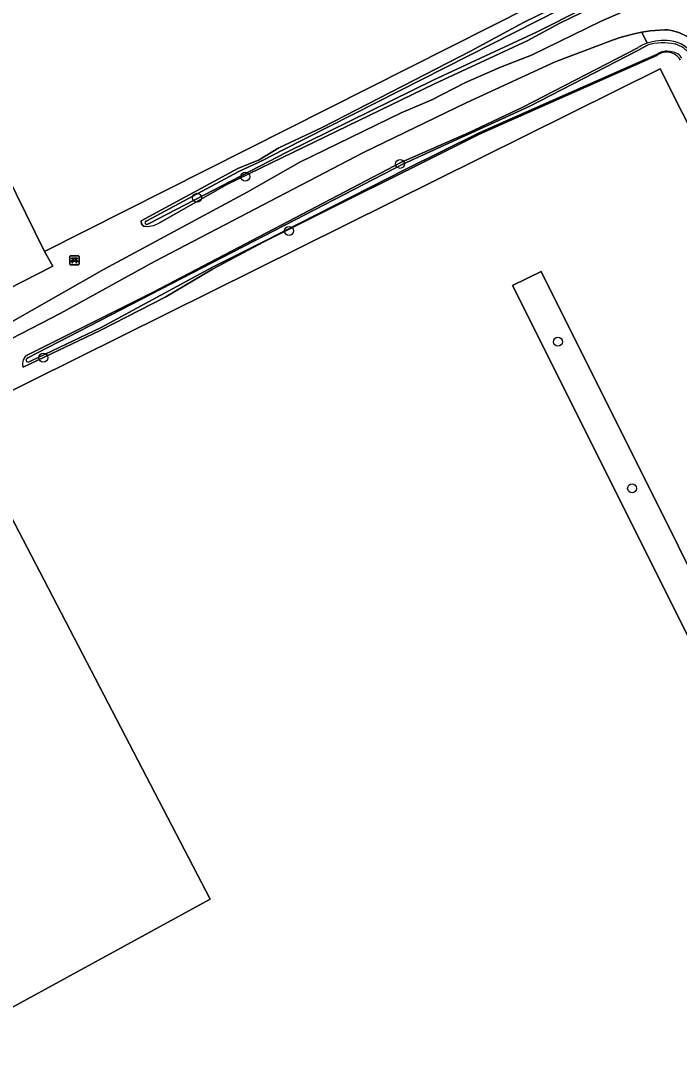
# Model space of a CAD drawing. Extents: x 162722 to 165104, y 384719 to 386284.
# Drawn here: x 163629.2 to 163701, y 385256.2 to 385369.4 of the extents above; entities that cross this region are included whole.
import ezdxf

# ---------------------------------------------------------------- set-up
doc = ezdxf.new("R2010")
doc.units = 0
for name, color, linetype in [('IMGEO_Bank', 7, 'Continuous'), ('IMGEO_Boom', 7, 'Continuous'), ('IMGEO_Grasland_agrarisch', 7, 'Continuous'), ('IMGEO_Grasland_overig', 7, 'Continuous'), ('IMGEO_Groenvoorziening', 7, 'Continuous'), ('IMGEO_Hek', 7, 'Continuous'), ('IMGEO_Loofbos', 7, 'Continuous'), ('IMGEO_Oever', 7, 'Continuous'), ('IMGEO_Voetpad_onverhard', 7, 'Continuous'), ('IMGEO_Waterloop', 7, 'Continuous')]:
    doc.layers.add(name, color=color, linetype=linetype)

msp = doc.modelspace()

# ---------------------------------------------------------------- linework, layer by layer
at = {"layer": 'IMGEO_Bank'}
for p, q in [((163634.56, 385342.83), (163634.56, 385343.67)), ((163634.56, 385343.67), (163634.56, 385342.83)), ((163634.63, 385343.76), (163635.47, 385343.76)), ((163635.47, 385343.76), (163634.63, 385343.76)), ((163635.2, 385343.37), (163634.92, 385343.37)), ((163635.56, 385343.68), (163635.56, 385342.84)), ((163635.56, 385342.84), (163635.56, 385343.68)), ((163635.48, 385342.76), (163634.64, 385342.76)), ((163634.64, 385342.76), (163635.48, 385342.76)), ((163635.25, 385343.15), (163634.86, 385343.15)), ((163634.87, 385343.26), (163634.87, 385343.37)), ((163634.91, 385343.37), (163634.91, 385343.26)), ((163634.92, 385343.26), (163635.2, 385343.26)), ((163635.21, 385343.26), (163635.21, 385343.37)), ((163635.25, 385343.37), (163635.25, 385343.26))]:
    msp.add_line(p, q, dxfattribs=at)
for points in [[(163634.86, 385343.37), (163634.77, 385343.37), (163634.77, 385343.54), (163635.34, 385343.54), (163635.34, 385343.37), (163635.26, 385343.37)], [(163634.81, 385343.15), (163634.66, 385343.15), (163634.77, 385343.26), (163634.86, 385343.26)], [(163634.86, 385343.15), (163634.86, 385342.94), (163634.81, 385342.94), (163634.81, 385343.15)], [(163635.26, 385343.26), (163635.34, 385343.26), (163635.45, 385343.15), (163635.31, 385343.15)], [(163635.3, 385343.15), (163635.3, 385342.94), (163635.26, 385342.94), (163635.26, 385343.15)]]:
    msp.add_lwpolyline(points, dxfattribs=at)
for centre, radius, start, end in [((163634.64, 385343.68), 0.0779, 92.4484, 184.2845), ((163634.64, 385343.68), 0.0779, 92.4484, 184.2845), ((163634.86, 385343.37), 0.00671, 2.8957, 87.1043), ((163634.92, 385343.37), 0.00671, 92.8957, 177.1043), ((163635.2, 385343.37), 0.00671, 2.8957, 87.1043), ((163635.26, 385343.37), 0.00671, 92.8957, 177.1043), ((163635.48, 385343.68), 0.0779, 2.4484, 94.2845), ((163635.48, 385343.68), 0.0779, 2.4484, 94.2845), ((163634.64, 385342.83), 0.0779, 182.4484, 274.2845), ((163634.64, 385342.83), 0.0779, 182.4484, 274.2845), ((163634.81, 385343.15), 0.00671, 2.8957, 87.1043), ((163634.86, 385343.26), 0.00671, 272.8957, 357.1043), ((163634.86, 385343.15), 0.00671, 92.8957, 177.1043), ((163634.92, 385343.26), 0.00671, 182.8957, 267.1043), ((163635.2, 385343.26), 0.00671, 272.8957, 357.1043), ((163635.26, 385343.26), 0.00671, 182.8957, 267.1043), ((163635.25, 385343.15), 0.00671, 2.8957, 87.1043), ((163635.31, 385343.15), 0.00671, 92.8957, 177.1043), ((163635.48, 385342.83), 0.0779, 272.4484, 4.2845), ((163635.48, 385342.83), 0.0779, 272.4484, 4.2845)]:
    msp.add_arc(centre, radius, start, end, dxfattribs=at)
at = {"layer": 'IMGEO_Boom'}
for centre in [(163670.55, 385353.77), (163653.67, 385352.37), (163648.42, 385350.07), (163658.45, 385346.47), (163687.75, 385334.39), (163631.66, 385332.65), (163695.84, 385318.42)]:
    msp.add_circle(centre, 0.489, dxfattribs=at)
at = {"layer": 'IMGEO_Grasland_agrarisch'}
for points in [[(163610.06, 385388.37), (163610.32, 385387.83), (163611.44, 385385.56), (163631.81, 385344.21), (163693.62, 385375.42), (163653.25, 385451.89), (163653.07, 385452.24), (163648.08, 385449.46), (163648.32, 385449.03), (163649.1, 385447.69), (163619.55, 385431.45), (163618.01, 385430.6), (163617.23, 385430.17), (163624.47, 385418.59), (163627.69, 385414.84), (163632.54, 385406.9), (163636.22, 385400.59), (163616.97, 385389.17), (163615.55, 385391.17)], [(163649.84, 385273.67), (163612.72, 385253.42), (163611.95, 385253.3), (163611.09, 385253.79), (163582.09, 385306.8), (163581.43, 385306.48), (163540.18, 385285.87), (163543.92, 385277.3), (163557.51, 385250), (163593.93, 385177.31), (163740.78, 385251.34), (163752.79, 385257.17), (163698.9, 385364.12), (163630.39, 385330.12), (163622.47, 385326.2)], [(163685.93, 385342.04), (163730.82, 385252.18), (163727.86, 385250.56), (163682.79, 385340.51)]]:
    msp.add_lwpolyline(points, close=True, dxfattribs=at)
at = {"layer": 'IMGEO_Grasland_overig'}
for points in [[(163641.6, 385473.97), (163652.88, 385452.6), (163653.07, 385452.24), (163653.25, 385451.89), (163693.62, 385375.42), (163631.81, 385344.21), (163632.69, 385342.64), (163622.85, 385337.62)], [(163642.56, 385347), (163642.36, 385347.24), (163642.32, 385347.56), (163652.85, 385353.27), (163655.2, 385354.22), (163657.33, 385355.5), (163662.05, 385357.72), (163678.21, 385366.03), (163684.06, 385369.2), (163695.4, 385374.75), (163695.38, 385375.66), (163693.03, 385380.51), (163676.41, 385411.98), (163669.21, 385425.12)], [(163695.84, 385372.93), (163687.95, 385369.08), (163684.4, 385367.16), (163674.3, 385362.5), (163651.73, 385351.55), (163644.33, 385347.36)], [(163623.32, 385333.81), (163638.3, 385342.31), (163653.9, 385350.7), (163659.64, 385353.94), (163670.65, 385359.34), (163674.02, 385360.75), (163677.61, 385362.58), (163681.49, 385364.31), (163684.87, 385365.62), (163692.48, 385369.32), (163697.21, 385371.37)]]:
    msp.add_lwpolyline(points, dxfattribs=at)
msp.add_arc((163642.96, 385349.5), 2.54, 260.804, 302.5619, dxfattribs=at)
at = {"layer": 'IMGEO_Groenvoorziening'}
msp.add_lwpolyline([(163685.93, 385342.04), (163682.79, 385340.51), (163727.86, 385250.56), (163730.82, 385252.18)], close=True, dxfattribs=at)
at = {"layer": 'IMGEO_Hek'}
msp.add_lwpolyline([(163727.86, 385250.56), (163682.79, 385340.51), (163685.93, 385342.04), (163730.82, 385252.18), (163727.86, 385250.56)], dxfattribs=at)
at = {"layer": 'IMGEO_Loofbos'}
for points in [[(163589.94, 385321), (163602.29, 385327.19), (163604.74, 385328.6), (163619.08, 385335.59), (163622.85, 385337.62), (163632.69, 385342.64), (163631.81, 385344.21), (163611.44, 385385.56)], [(163729.05, 385314.5), (163710.87, 385351.68), (163707.79, 385357.19), (163703.53, 385365.54), (163703.36, 385365.91), (163703.15, 385366.27), (163702.91, 385366.61), (163702.64, 385366.92), (163702.34, 385367.21), (163702.02, 385367.47), (163701.68, 385367.7), (163701.31, 385367.9), (163700.93, 385368.07), (163700.54, 385368.2), (163700.14, 385368.3), (163699.73, 385368.36), (163699.4, 385368.38), (163697.8, 385368.25), (163696.91, 385368.1), (163697.46, 385366.9)], [(163697.46, 385366.9), (163696.91, 385368.1), (163696.21, 385367.98), (163694.66, 385367.57), (163693.71, 385367.25), (163687.44, 385364.87), (163677.74, 385360.42), (163666.58, 385355.01), (163643.79, 385343.13), (163633.49, 385337.46), (163623.9, 385332.54), (163604.12, 385322.07), (163582.41, 385310.92), (163579.35, 385310.14), (163538.13, 385290.51), (163534.35, 385288.71), (163554.19, 385250)], [(163630.04, 385333.02), (163643.64, 385339.79), (163670.72, 385353.95), (163677.99, 385357.13), (163683.92, 385359.94), (163696.47, 385366.42)], [(163698.53, 385365.57), (163679.28, 385357.04), (163655.69, 385345.29), (163650.09, 385342.31), (163645.03, 385339.3), (163637.86, 385335.6), (163629.46, 385331.62)]]:
    msp.add_lwpolyline(points, dxfattribs=at)
for points in [[(163593.93, 385177.31), (163557.51, 385250), (163543.92, 385277.3), (163540.18, 385285.87), (163581.43, 385306.48), (163582.09, 385306.8), (163583.48, 385307.5), (163622.47, 385326.2), (163630.39, 385330.12), (163698.9, 385364.12), (163752.79, 385257.17), (163740.78, 385251.34)], [(163583.48, 385307.5), (163582.09, 385306.8), (163611.09, 385253.79), (163611.95, 385253.3), (163612.72, 385253.42), (163649.84, 385273.67), (163622.47, 385326.2)]]:
    msp.add_lwpolyline(points, close=True, dxfattribs=at)
for centre, radius, start, end in [((163699.25, 385361.93), 5.28, 82.1402, 109.7874), ((163699.75, 385364.02), 3.15, 26.1049, 85.9177), ((163699.25, 385361.93), 5.29, 109.8092, 121.7875), ((163699.59, 385364.13), 1.8, 31.5953, 126.3622), ((163630.51, 385332), 1.12, 114.812, 199.9425)]:
    msp.add_arc(centre, radius, start, end, dxfattribs=at)
at = {"layer": 'IMGEO_Oever'}
for points in [[(163696.86, 385375.42), (163695.79, 385377.91), (163691.46, 385385.73), (163655.08, 385454.14), (163653.92, 385453.5), (163653.96, 385453.3), (163654.58, 385452.05), (163658.23, 385444.9), (163662.9, 385436.25), (163669.21, 385425.12), (163676.41, 385411.98), (163693.03, 385380.51), (163695.38, 385375.66), (163695.4, 385374.75), (163684.06, 385369.2), (163678.21, 385366.03), (163662.05, 385357.72), (163657.33, 385355.5), (163655.2, 385354.22), (163652.85, 385353.27), (163642.32, 385347.56), (163642.36, 385347.24), (163642.56, 385347)], [(163642.78, 385347.45), (163642.86, 385347.51), (163642.96, 385347.56), (163652.99, 385352.95), (163655.63, 385354.16), (163657.79, 385355.31), (163695.64, 385374.51)], [(163696.14, 385373.77), (163695.88, 385373.51), (163695.59, 385373.27), (163685.43, 385368.1), (163674.24, 385362.93), (163658.22, 385355.04), (163643.13, 385347.23), (163643.02, 385347.2), (163642.92, 385347.18)], [(163644.33, 385347.36), (163651.73, 385351.55), (163674.3, 385362.5), (163684.4, 385367.16), (163687.95, 385369.08), (163695.84, 385372.93)], [(163629.87, 385332.55), (163629.98, 385332.64), (163660.15, 385348.22), (163670.85, 385353.72), (163684.62, 385360.03), (163696.47, 385366.12), (163697.04, 385366.44), (163697.5, 385366.7)], [(163696.47, 385366.42), (163683.92, 385359.94), (163677.99, 385357.13), (163670.72, 385353.95), (163643.64, 385339.79), (163630.04, 385333.02)], [(163700.11, 385365.98), (163699.95, 385366), (163699.61, 385366.03)], [(163629.46, 385331.62), (163637.86, 385335.6), (163645.03, 385339.3), (163650.09, 385342.31), (163655.69, 385345.29), (163679.28, 385357.04), (163698.53, 385365.57)], [(163698.65, 385365.77), (163698.51, 385365.69), (163687.05, 385360.65), (163679.15, 385357.15), (163671.11, 385353.14), (163655.69, 385345.3), (163650.12, 385342.5), (163637.97, 385335.93), (163630.33, 385332.3), (163630.21, 385332.24)]]:
    msp.add_lwpolyline(points, dxfattribs=at)
for centre, radius, start, end in [((163699.25, 385361.93), 5.28, 82.1402, 109.7874), ((163699.75, 385364.02), 3.15, 26.1049, 85.9177), ((163699.25, 385361.93), 5.29, 109.8092, 121.7875), ((163699.25, 385360.5), 6.44, 78.6025, 105.7547), ((163699.68, 385364.04), 2.02, 101.34, 120.4148), ((163699.52, 385364.5), 1.53, 86.5336, 98.9846), ((163699.61, 385363.78), 3.18, 35.454, 73.2048), ((163699.59, 385364.13), 1.8, 31.5953, 126.3622), ((163699.92, 385364.25), 1.74, 58.8097, 83.6429), ((163700.11, 385364.63), 1.32, 28.1961, 57.4081), ((163642.96, 385349.5), 2.54, 260.804, 302.5619), ((163642.93, 385347.36), 0.172, 146.1875, 268.4772), ((163630.51, 385332), 1.12, 114.812, 199.9425), ((163630.11, 385332.35), 0.312, 140.8237, 185.0783), ((163629.95, 385332.35), 0.151, 187.7544, 266.0781), ((163629.98, 385332.76), 0.569, 265.0931, 293.2184)]:
    msp.add_arc(centre, radius, start, end, dxfattribs=at)
at = {"layer": 'IMGEO_Voetpad_onverhard'}
for points in [[(163697.21, 385371.37), (163692.48, 385369.32), (163684.87, 385365.62), (163681.49, 385364.31), (163677.61, 385362.58), (163674.02, 385360.75), (163670.65, 385359.34), (163659.64, 385353.94), (163653.9, 385350.7), (163638.3, 385342.31), (163623.32, 385333.81)], [(163623.9, 385332.54), (163633.49, 385337.46), (163643.79, 385343.13), (163666.58, 385355.01), (163677.74, 385360.42), (163687.44, 385364.87), (163693.71, 385367.25), (163694.66, 385367.57), (163696.21, 385367.98), (163696.91, 385368.1), (163697.8, 385368.25), (163699.4, 385368.38), (163699.73, 385368.36), (163700.14, 385368.3), (163700.54, 385368.2), (163700.93, 385368.07), (163701.31, 385367.9)]]:
    msp.add_lwpolyline(points, dxfattribs=at)
at = {"layer": 'IMGEO_Waterloop'}
for points in [[(163695.64, 385374.51), (163657.79, 385355.31), (163655.63, 385354.16), (163652.99, 385352.95), (163642.96, 385347.56), (163642.86, 385347.51), (163642.78, 385347.45)], [(163642.92, 385347.18), (163643.02, 385347.2), (163643.13, 385347.23), (163658.22, 385355.04), (163674.24, 385362.93), (163685.43, 385368.1), (163695.59, 385373.27), (163695.88, 385373.51), (163696.14, 385373.77)], [(163697.5, 385366.7), (163697.04, 385366.44), (163696.47, 385366.12), (163684.62, 385360.03), (163670.85, 385353.72), (163660.15, 385348.22), (163629.98, 385332.64), (163629.87, 385332.55)], [(163699.61, 385366.03), (163699.95, 385366), (163700.11, 385365.98)], [(163630.21, 385332.24), (163630.33, 385332.3), (163637.97, 385335.93), (163650.12, 385342.5), (163655.69, 385345.3), (163671.11, 385353.14), (163679.15, 385357.15), (163687.05, 385360.65), (163698.51, 385365.69), (163698.65, 385365.77)]]:
    msp.add_lwpolyline(points, dxfattribs=at)
for centre, radius, start, end in [((163699.25, 385360.5), 6.44, 78.6025, 105.7547), ((163699.68, 385364.04), 2.02, 101.34, 120.4148), ((163699.52, 385364.5), 1.53, 86.5336, 98.9846), ((163699.61, 385363.78), 3.18, 35.454, 73.2048), ((163699.92, 385364.25), 1.74, 58.8097, 83.6429), ((163700.11, 385364.63), 1.32, 28.1961, 57.4081), ((163642.93, 385347.36), 0.172, 146.1875, 268.4772), ((163630.11, 385332.35), 0.312, 140.8237, 185.0783), ((163629.95, 385332.35), 0.151, 187.7544, 266.0781), ((163629.98, 385332.76), 0.569, 265.0931, 293.2184)]:
    msp.add_arc(centre, radius, start, end, dxfattribs=at)

doc.saveas('drawing.dxf')
